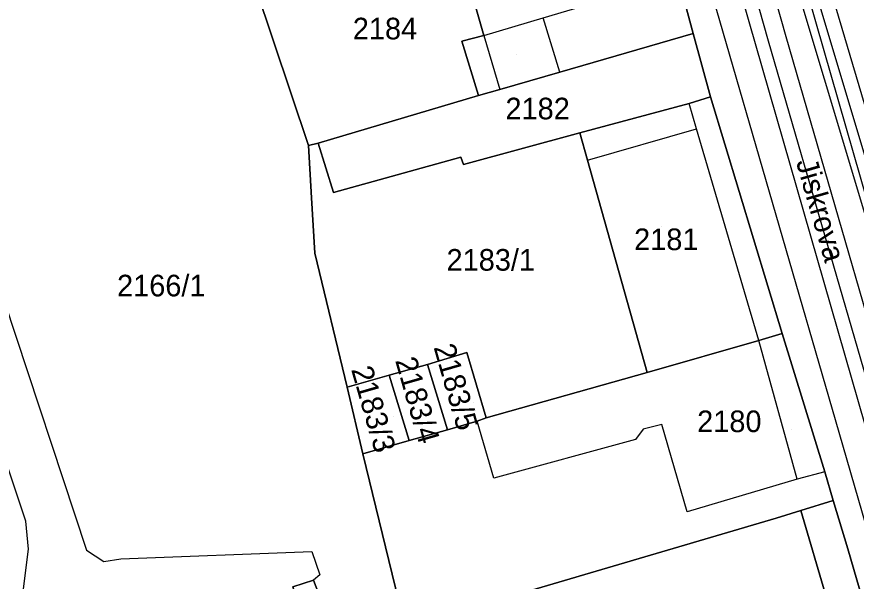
# Model space of a CAD drawing. Extents: x -263423 to -261326, y -1240067 to -1237864.
# Drawn here: x -262443.4 to -262365.7, y -1238744.5 to -1238692.3 of the extents above; entities that cross this region are included whole.
import ezdxf

# ---------------------------------------------------------------- set-up
doc = ezdxf.new("R2010")
doc.units = 0
for name, color, linetype in [('body_kn', 7, 'Continuous'), ('kladpar_druhypozemkov', 7, 'Continuous'), ('kladpar_hranice', 7, 'Continuous'), ('kladpar_parcelnecisla', 7, 'Continuous'), ('kladpar_plochy', 7, 'Continuous'), ('popisy', 7, 'Continuous'), ('tarchy_linie', 7, 'Continuous'), ('zappar_hrandruhpozemk', 7, 'Continuous')]:
    doc.layers.add(name, color=color, linetype=linetype)

msp = doc.modelspace()

# ---------------------------------------------------------------- linework, layer by layer
at = {"layer": 'body_kn'}
for p, q in [((-262394.69, -1238692.43), (-262394.69, -1238692.43)), ((-262380.81, -1238693.87), (-262380.81, -1238693.87)), ((-262402.2, -1238694.59), (-262402.2, -1238694.59)), ((-262400.17, -1238694.04), (-262400.17, -1238694.04)), ((-262400.17, -1238694.04), (-262400.17, -1238694.04)), ((-262373.85, -1238694.58), (-262373.85, -1238694.58)), ((-262372.26, -1238694.13), (-262372.26, -1238694.13)), ((-262393.16, -1238697.45), (-262393.16, -1238697.45)), ((-262393.16, -1238697.45), (-262393.16, -1238697.45)), ((-262398.7, -1238699.06), (-262398.7, -1238699.06)), ((-262400.67, -1238699.61), (-262400.67, -1238699.61)), ((-262379.22, -1238699.72), (-262379.22, -1238699.72)), ((-262381.19, -1238700.33), (-262381.19, -1238700.33)), ((-262381.19, -1238700.33), (-262381.19, -1238700.33)), ((-262391.31, -1238703.05), (-262391.31, -1238703.05)), ((-262380.52, -1238702.69), (-262380.52, -1238702.69)), ((-262380.52, -1238702.69), (-262380.52, -1238702.69)), ((-262415.5, -1238704), (-262415.5, -1238704)), ((-262416.39, -1238704.24), (-262416.39, -1238704.24)), ((-262402.31, -1238705.3), (-262402.31, -1238705.3)), ((-262402.31, -1238705.3), (-262402.31, -1238705.3)), ((-262390.58, -1238705.59), (-262390.58, -1238705.59)), ((-262390.58, -1238705.59), (-262390.58, -1238705.59)), ((-262402.07, -1238706), (-262402.07, -1238706)), ((-262414.09, -1238708.57), (-262414.09, -1238708.57)), ((-262416.12, -1238709.06), (-262416.12, -1238709.06)), ((-262415.8, -1238714.2), (-262415.8, -1238714.2)), ((-262372.59, -1238721.64), (-262372.59, -1238721.64)), ((-262374.76, -1238722.26), (-262374.76, -1238722.26)), ((-262374.76, -1238722.26), (-262374.76, -1238722.26)), ((-262401.74, -1238723.38), (-262401.74, -1238723.38)), ((-262401.74, -1238723.38), (-262401.74, -1238723.38)), ((-262405.37, -1238724.49), (-262405.37, -1238724.49)), ((-262405.37, -1238724.49), (-262405.37, -1238724.49)), ((-262408.93, -1238725.48), (-262408.93, -1238725.48)), ((-262408.93, -1238725.48), (-262408.93, -1238725.48)), ((-262385.07, -1238725.22), (-262385.07, -1238725.22)), ((-262412.82, -1238726.59), (-262412.82, -1238726.59)), ((-262399.96, -1238729.42), (-262399.96, -1238729.42)), ((-262400.79, -1238729.73), (-262400.79, -1238729.73)), ((-262385.44, -1238730.48), (-262385.44, -1238730.48)), ((-262383.72, -1238730.05), (-262383.72, -1238730.05)), ((-262403.53, -1238730.53), (-262403.53, -1238730.53)), ((-262367.36, -1238730.75), (-262367.36, -1238730.75)), ((-262407.09, -1238731.52), (-262407.09, -1238731.52)), ((-262386.15, -1238731.43), (-262386.15, -1238731.43)), ((-262411.36, -1238732.75), (-262411.36, -1238732.75)), ((-262399.26, -1238735), (-262399.26, -1238735)), ((-262371.21, -1238735.1), (-262371.21, -1238735.1)), ((-262371.21, -1238735.1), (-262371.21, -1238735.1)), ((-262368.66, -1238734.42), (-262368.66, -1238734.42)), ((-262368.66, -1238734.42), (-262368.66, -1238734.42)), ((-262367.87, -1238737.09), (-262367.87, -1238737.09)), ((-262381.39, -1238738.12), (-262381.39, -1238738.12)), ((-262370.86, -1238738), (-262370.86, -1238738)), ((-262442.52, -1238738.98), (-262442.52, -1238738.98)), ((-262373.15, -1238738.7), (-262373.15, -1238738.7)), ((-262442.29, -1238741.58), (-262442.29, -1238741.58)), ((-262436.9, -1238741.68), (-262436.9, -1238741.68)), ((-262416.08, -1238741.78), (-262416.08, -1238741.78)), ((-262366.52, -1238741.54), (-262366.52, -1238741.54)), ((-262435.32, -1238742.71), (-262435.32, -1238742.71)), ((-262433.73, -1238742.47), (-262433.73, -1238742.47)), ((-262415.91, -1238744.44), (-262415.91, -1238744.44)), ((-262415.34, -1238743.94), (-262415.34, -1238743.94))]:
    msp.add_line(p, q, dxfattribs=at)
at = {"layer": 'kladpar_druhypozemkov'}
for p, q in [((-262409.87, -1238692.41), (-262409.87, -1238692.41)), ((-262397.2, -1238695.84), (-262397.2, -1238695.84)), ((-262395.67, -1238699.91), (-262395.67, -1238699.91)), ((-262383.78, -1238711.68), (-262383.78, -1238711.68)), ((-262399.67, -1238714.01), (-262399.67, -1238714.01)), ((-262430.32, -1238716.12), (-262430.32, -1238716.12)), ((-262401.17, -1238728.01), (-262401.17, -1238728.01)), ((-262377.82, -1238728.76), (-262377.82, -1238728.76)), ((-262408.57, -1238729.31), (-262408.57, -1238729.31)), ((-262404.97, -1238729.01), (-262404.97, -1238729.01)), ((-262371.7, -1238730.54), (-262371.7, -1238730.54))]:
    msp.add_line(p, q, dxfattribs=at)
at = {"layer": 'kladpar_hranice'}
for points in [[(-262448.89, -1238692.26), (-262431.18, -1238686.25), (-262433.82, -1238677.73), (-262428.09, -1238675.81), (-262432.09, -1238663.67), (-262430.25, -1238663.11), (-262421.38, -1238689.24), (-262421.26, -1238689.68), (-262416.39, -1238704.24), (-262416.12, -1238709.06), (-262415.8, -1238714.2), (-262412.82, -1238726.59), (-262411.36, -1238732.75), (-262407.46, -1238748.83), (-262403.74, -1238763.44), (-262417.87, -1238767.64), (-262424.74, -1238769.71), (-262428.5, -1238770.85), (-262431.88, -1238771.84), (-262446.4, -1238776.48)], [(-262395.66, -1238681.64), (-262395.78, -1238681.32), (-262385.03, -1238678.18), (-262380.81, -1238693.87), (-262393.16, -1238697.45), (-262398.7, -1238699.06), (-262400.67, -1238699.61), (-262402.2, -1238694.59), (-262400.17, -1238694.04), (-262403.05, -1238683.99), (-262403.23, -1238683.49), (-262398.84, -1238682.13), (-262398.72, -1238682.63), (-262397.76, -1238682.32), (-262395.66, -1238681.64)], [(-262364.91, -1238747.06), (-262366.52, -1238741.54), (-262367.87, -1238737.09), (-262368.66, -1238734.42), (-262372.59, -1238721.64), (-262379.22, -1238699.72), (-262380.81, -1238693.87), (-262385.03, -1238678.18)], [(-262408.01, -1238685.03), (-262403.23, -1238683.49), (-262403.05, -1238683.99), (-262400.17, -1238694.04), (-262402.2, -1238694.59), (-262400.67, -1238699.61), (-262415.5, -1238704), (-262416.39, -1238704.24), (-262421.26, -1238689.68), (-262421.38, -1238689.24), (-262416.86, -1238687.75), (-262408.01, -1238685.03)], [(-262393.16, -1238697.45), (-262380.81, -1238693.87), (-262379.22, -1238699.72), (-262381.19, -1238700.33), (-262391.31, -1238703.05), (-262402.07, -1238706), (-262402.31, -1238705.3), (-262414.09, -1238708.57), (-262415.5, -1238704), (-262400.67, -1238699.61), (-262398.7, -1238699.06), (-262393.16, -1238697.45)], [(-262381.19, -1238700.33), (-262379.22, -1238699.72), (-262372.59, -1238721.64), (-262374.76, -1238722.26), (-262385.07, -1238725.22), (-262390.58, -1238705.59), (-262391.31, -1238703.05), (-262381.19, -1238700.33)], [(-262402.31, -1238705.3), (-262402.07, -1238706), (-262391.31, -1238703.05), (-262390.58, -1238705.59), (-262385.07, -1238725.22), (-262399.96, -1238729.42), (-262401.74, -1238723.38), (-262405.37, -1238724.49), (-262408.93, -1238725.48), (-262412.82, -1238726.59), (-262415.8, -1238714.2), (-262416.12, -1238709.06), (-262416.39, -1238704.24), (-262415.5, -1238704), (-262414.09, -1238708.57), (-262402.31, -1238705.3)], [(-262374.76, -1238722.26), (-262372.59, -1238721.64), (-262368.66, -1238734.42), (-262367.87, -1238737.09), (-262370.86, -1238738), (-262373.15, -1238738.7), (-262404.86, -1238748.06), (-262407.44, -1238748.82), (-262407.46, -1238748.83), (-262411.36, -1238732.75), (-262407.09, -1238731.52), (-262403.53, -1238730.53), (-262400.79, -1238729.73), (-262399.96, -1238729.42), (-262385.07, -1238725.22), (-262374.76, -1238722.26)], [(-262401.74, -1238723.38), (-262399.96, -1238729.42), (-262400.79, -1238729.73), (-262403.53, -1238730.53), (-262405.37, -1238724.49), (-262401.74, -1238723.38)], [(-262405.37, -1238724.49), (-262403.53, -1238730.53), (-262407.09, -1238731.52), (-262408.93, -1238725.48), (-262405.37, -1238724.49)], [(-262408.93, -1238725.48), (-262407.09, -1238731.52), (-262411.36, -1238732.75), (-262412.82, -1238726.59), (-262408.93, -1238725.48)], [(-262392.9, -1238761.75), (-262392.61, -1238761.67), (-262373.75, -1238756.32), (-262366.12, -1238754.15), (-262370.86, -1238738), (-262367.87, -1238737.09), (-262366.52, -1238741.54), (-262364.91, -1238747.06), (-262367.3, -1238747.76), (-262365.91, -1238752.53), (-262363.52, -1238751.83), (-262362.23, -1238756.27), (-262391.77, -1238765.71), (-262391.83, -1238765.51), (-262392.9, -1238761.75)], [(-262402.84, -1238764.57), (-262403.34, -1238764.71), (-262403.74, -1238763.44), (-262407.46, -1238748.83), (-262407.44, -1238748.82), (-262404.86, -1238748.06), (-262373.15, -1238738.7), (-262370.86, -1238738), (-262366.12, -1238754.15), (-262373.75, -1238756.32), (-262392.61, -1238761.67), (-262392.9, -1238761.75), (-262400.26, -1238763.84), (-262402.84, -1238764.57)], [(-262415.44, -1238745.74), (-262415.91, -1238744.44), (-262417.84, -1238745.06), (-262417.43, -1238746.33), (-262432.69, -1238751.35), (-262431.78, -1238754.23), (-262435.41, -1238755.51), (-262435.62, -1238755), (-262436, -1238755.23), (-262431.75, -1238764.7), (-262430.91, -1238766.58), (-262430.45, -1238766.43), (-262430.61, -1238766.08), (-262428.11, -1238765.31), (-262427.33, -1238767.63), (-262409.64, -1238761.81), (-262409.69, -1238761.68), (-262415.06, -1238745.61), (-262415.44, -1238745.74)], [(-262432.69, -1238751.35), (-262417.43, -1238746.33), (-262417.84, -1238745.06), (-262415.91, -1238744.44), (-262415.44, -1238745.74), (-262415.06, -1238745.61), (-262409.69, -1238761.68), (-262409.64, -1238761.81), (-262427.33, -1238767.63), (-262428.11, -1238765.31), (-262430.61, -1238766.08), (-262430.45, -1238766.43), (-262430.91, -1238766.58), (-262431.75, -1238764.7), (-262436, -1238755.23), (-262435.62, -1238755), (-262435.41, -1238755.51), (-262431.78, -1238754.23), (-262432.69, -1238751.35)]]:
    msp.add_lwpolyline(points, dxfattribs=at)
at = {"layer": 'kladpar_plochy'}
for p, q in [((-262421.26, -1238689.68), (-262416.39, -1238704.24)), ((-262416.39, -1238704.24), (-262416.12, -1238709.06)), ((-262416.12, -1238709.06), (-262415.8, -1238714.2)), ((-262415.8, -1238714.2), (-262412.82, -1238726.59)), ((-262412.82, -1238726.59), (-262411.36, -1238732.75)), ((-262411.36, -1238732.75), (-262407.46, -1238748.83)), ((-262415.91, -1238744.44), (-262417.84, -1238745.06)), ((-262415.44, -1238745.74), (-262415.91, -1238744.44))]:
    msp.add_line(p, q, dxfattribs=at)
for points in [[(-262395.66, -1238681.64), (-262395.78, -1238681.32), (-262385.03, -1238678.18), (-262380.81, -1238693.87), (-262393.16, -1238697.45), (-262398.7, -1238699.06), (-262400.67, -1238699.61), (-262402.2, -1238694.59), (-262400.17, -1238694.04), (-262403.05, -1238683.99), (-262403.23, -1238683.49), (-262398.84, -1238682.13), (-262398.72, -1238682.63), (-262397.76, -1238682.32)], [(-262408.01, -1238685.03), (-262403.23, -1238683.49), (-262403.05, -1238683.99), (-262400.17, -1238694.04), (-262402.2, -1238694.59), (-262400.67, -1238699.61), (-262415.5, -1238704), (-262416.39, -1238704.24), (-262421.26, -1238689.68), (-262421.38, -1238689.24), (-262416.86, -1238687.75)], [(-262393.16, -1238697.45), (-262380.81, -1238693.87), (-262379.22, -1238699.72), (-262381.19, -1238700.33), (-262391.31, -1238703.05), (-262402.07, -1238706), (-262402.31, -1238705.3), (-262414.09, -1238708.57), (-262415.5, -1238704), (-262400.67, -1238699.61), (-262398.7, -1238699.06)], [(-262381.19, -1238700.33), (-262379.22, -1238699.72), (-262372.59, -1238721.64), (-262374.76, -1238722.26), (-262385.07, -1238725.22), (-262390.58, -1238705.59), (-262391.31, -1238703.05)], [(-262402.31, -1238705.3), (-262402.07, -1238706), (-262391.31, -1238703.05), (-262390.58, -1238705.59), (-262385.07, -1238725.22), (-262399.96, -1238729.42), (-262401.74, -1238723.38), (-262405.37, -1238724.49), (-262408.93, -1238725.48), (-262412.82, -1238726.59), (-262415.8, -1238714.2), (-262416.12, -1238709.06), (-262416.39, -1238704.24), (-262415.5, -1238704), (-262414.09, -1238708.57)], [(-262374.76, -1238722.26), (-262372.59, -1238721.64), (-262368.66, -1238734.42), (-262367.87, -1238737.09), (-262370.86, -1238738), (-262373.15, -1238738.7), (-262404.86, -1238748.06), (-262407.44, -1238748.82), (-262407.46, -1238748.83), (-262411.36, -1238732.75), (-262407.09, -1238731.52), (-262403.53, -1238730.53), (-262400.79, -1238729.73), (-262399.96, -1238729.42), (-262385.07, -1238725.22)], [(-262401.74, -1238723.38), (-262399.96, -1238729.42), (-262400.79, -1238729.73), (-262403.53, -1238730.53), (-262405.37, -1238724.49)], [(-262405.37, -1238724.49), (-262403.53, -1238730.53), (-262407.09, -1238731.52), (-262408.93, -1238725.48)], [(-262408.93, -1238725.48), (-262407.09, -1238731.52), (-262411.36, -1238732.75), (-262412.82, -1238726.59)], [(-262392.9, -1238761.75), (-262392.61, -1238761.67), (-262373.75, -1238756.32), (-262366.12, -1238754.15), (-262370.86, -1238738), (-262367.87, -1238737.09), (-262366.52, -1238741.54), (-262364.91, -1238747.06), (-262367.3, -1238747.76), (-262365.91, -1238752.53), (-262363.52, -1238751.83), (-262362.23, -1238756.27), (-262391.77, -1238765.71), (-262391.83, -1238765.51)], [(-262402.84, -1238764.57), (-262403.34, -1238764.71), (-262403.74, -1238763.44), (-262407.46, -1238748.83), (-262407.44, -1238748.82), (-262404.86, -1238748.06), (-262373.15, -1238738.7), (-262370.86, -1238738), (-262366.12, -1238754.15), (-262373.75, -1238756.32), (-262392.61, -1238761.67), (-262392.9, -1238761.75), (-262400.26, -1238763.84)], [(-262432.69, -1238751.35), (-262417.43, -1238746.33), (-262417.84, -1238745.06), (-262415.91, -1238744.44), (-262415.44, -1238745.74), (-262415.06, -1238745.61), (-262409.69, -1238761.68), (-262409.64, -1238761.81), (-262427.33, -1238767.63), (-262428.11, -1238765.31), (-262430.61, -1238766.08), (-262430.45, -1238766.43), (-262430.91, -1238766.58), (-262431.75, -1238764.7), (-262436, -1238755.23), (-262435.62, -1238755), (-262435.41, -1238755.51), (-262431.78, -1238754.23)]]:
    msp.add_lwpolyline(points, close=True, dxfattribs=at)
msp.add_lwpolyline([(-262364.91, -1238747.06), (-262366.52, -1238741.54), (-262367.87, -1238737.09), (-262368.66, -1238734.42), (-262372.59, -1238721.64), (-262379.22, -1238699.72), (-262380.81, -1238693.87), (-262385.03, -1238678.18)], dxfattribs=at)
at = {"layer": 'tarchy_linie'}
for points in [[(-262348.72, -1238780.73), (-262361.22, -1238738.14), (-262373.85, -1238694.58), (-262386.35, -1238650.34), (-262386.67, -1238649.33), (-262385.11, -1238648.81), (-262383.62, -1238648.31), (-262382.37, -1238647.89), (-262382.16, -1238647.82)], [(-262382.16, -1238647.82), (-262363.51, -1238710.05), (-262343.35, -1238779.13)], [(-262385.11, -1238648.81), (-262384.73, -1238650.01), (-262372.26, -1238694.13), (-262359.64, -1238737.68), (-262346.67, -1238781.89), (-262335.87, -1238820.6), (-262324.52, -1238859.75), (-262315.56, -1238890.36)], [(-262383.62, -1238648.31), (-262364.99, -1238710.49), (-262343.69, -1238783.46), (-262337.07, -1238806.71), (-262314.1, -1238889.79)]]:
    msp.add_lwpolyline(points, dxfattribs=at)
at = {"layer": 'zappar_hrandruhpozemk'}
for p, q in [((-262364.88, -1238730.2), (-262377.8, -1238685.27)), ((-262380.47, -1238685.5), (-262367.36, -1238730.75)), ((-262359.21, -1238728.6), (-262370.97, -1238687.61)), ((-262368.87, -1238687.24), (-262356.86, -1238728.05)), ((-262400.17, -1238694.04), (-262394.69, -1238692.43)), ((-262400.17, -1238694.04), (-262398.7, -1238699.06)), ((-262380.52, -1238702.69), (-262381.19, -1238700.33)), ((-262390.58, -1238705.59), (-262380.52, -1238702.69)), ((-262374.76, -1238722.26), (-262380.52, -1238702.69)), ((-262371.21, -1238735.1), (-262374.76, -1238722.26)), ((-262381.39, -1238738.12), (-262383.72, -1238730.05))]:
    msp.add_line(p, q, dxfattribs=at)
for points in [[(-262393.16, -1238697.45), (-262394.69, -1238692.43), (-262390.3, -1238691.13)], [(-262444.53, -1238718.61), (-262436.9, -1238741.68), (-262435.32, -1238742.71), (-262433.73, -1238742.47), (-262416.08, -1238741.78), (-262415.34, -1238743.94), (-262415.91, -1238744.44)], [(-262443.26, -1238749.43), (-262442.29, -1238741.58), (-262442.52, -1238738.98), (-262445.6, -1238729.82), (-262446.1, -1238729.31), (-262446.73, -1238729.11), (-262447.24, -1238729.17), (-262447.88, -1238729.42), (-262448.04, -1238729.02)], [(-262383.72, -1238730.05), (-262385.44, -1238730.48), (-262386.15, -1238731.43), (-262399.26, -1238735), (-262400.79, -1238729.73)], [(-262367.36, -1238730.75), (-262354.8, -1238774.16), (-262352.38, -1238773.61)], [(-262368.66, -1238734.42), (-262371.21, -1238735.1), (-262381.39, -1238738.12)]]:
    msp.add_lwpolyline(points, dxfattribs=at)

# ---------------------------------------------------------------- texts
at = {"layer": 'kladpar_parcelnecisla'}
for s, p in [('2184', (-262412.289, -1238694.41)), ('2182', (-262398.175, -1238701.81)), ('2181', (-262386.279, -1238713.91)), ('2183/1', (-262403.622, -1238715.81)), ('2166/1', (-262434.088, -1238718.19)), ('2180', (-262380.45, -1238730.75))]:
    msp.add_text(s, height=2, dxfattribs=at).set_placement(p)
for s, p in [('2183/5', (-262404.831, -1238722.892)), ('2183/4', (-262408.386, -1238724.115)), ('2183/3', (-262412.454, -1238724.947))]:
    msp.add_text(s, height=2, rotation=286, dxfattribs=at).set_placement(p)
at = {"layer": 'popisy'}
msp.add_text('Jiskrova', height=2, rotation=286, dxfattribs=at).set_placement((-262371.327, -1238705.743))

doc.saveas('drawing.dxf')
